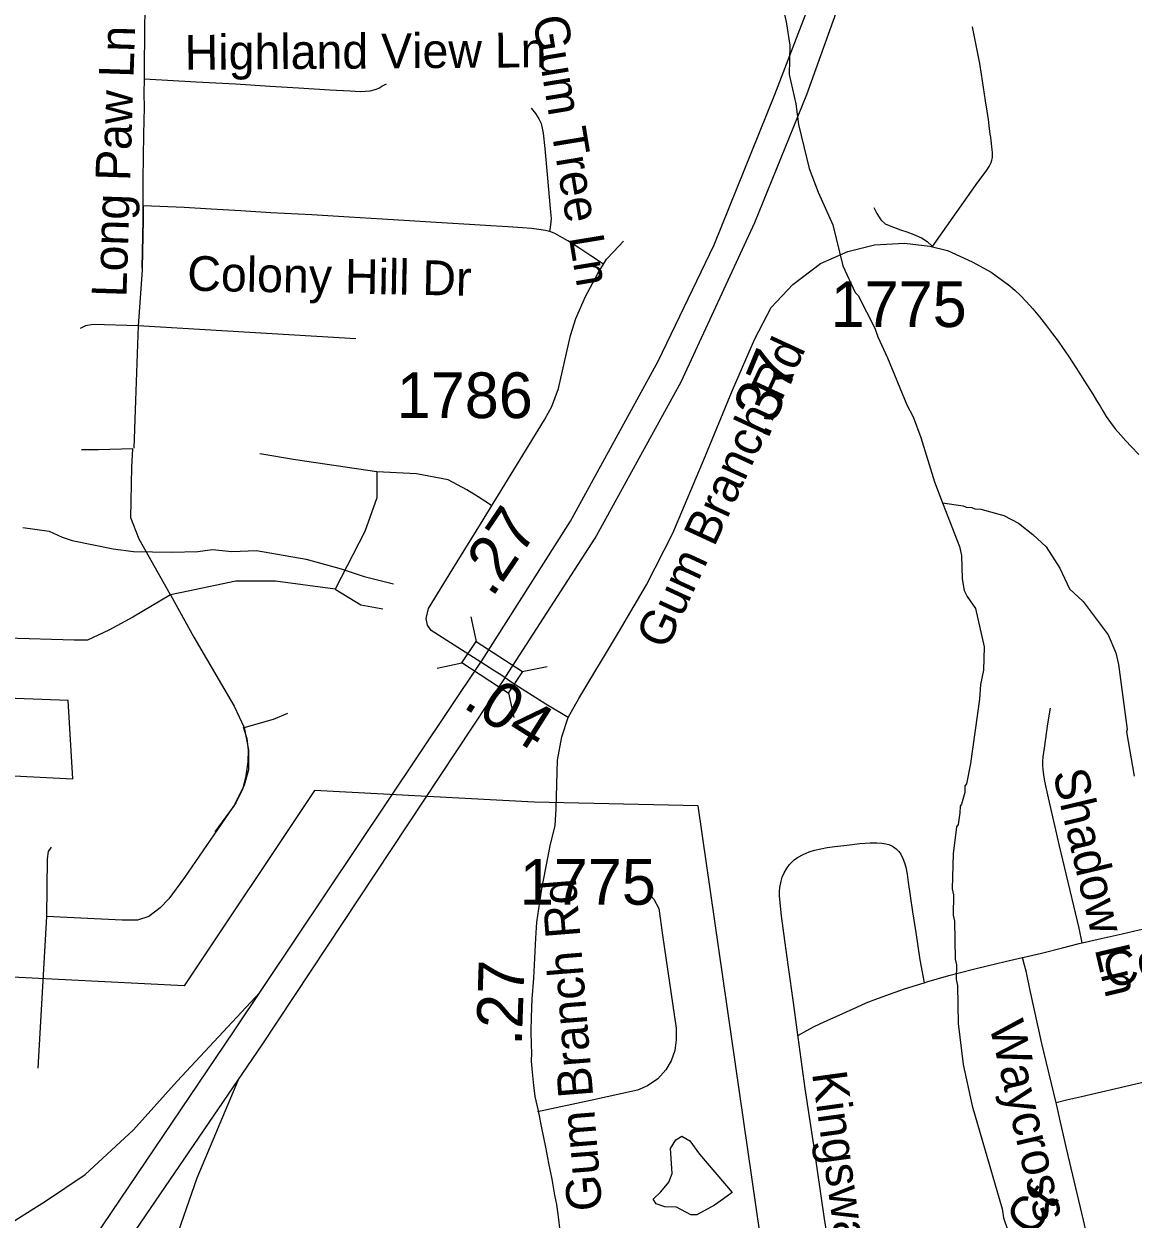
# Model space of a CAD drawing. Extents: x 1383679 to 1536984, y 460658 to 651027.
# Drawn here: x 1414306 to 1417337, y 567240 to 570506 of the extents above; entities that cross this region are included whole.
import ezdxf

# ---------------------------------------------------------------- set-up
doc = ezdxf.new("R2010")
doc.units = 0
for name, color, linetype in [('Default', 7, 'Continuous'), ('Exist Boundary Political City Limit New', 7, 'Continuous'), ('Exist Hydrographic Misc Water Feature', 7, 'Continuous'), ('Exist Road Non-System Type 51', 7, 'Continuous'), ('Exist Road Non-System Type 51 Label', 7, 'Continuous'), ('Exist Road Secondary Mileage Hundredths English Label', 7, 'Continuous'), ('Exist Road Secondary Structure Standard Bridge CELL', 7, 'Continuous'), ('Exist Road Secondary Type 51 Attributed', 7, 'Continuous'), ('Exist Road Secondary Type 51 Divided Attributed', 7, 'Continuous'), ('Exist Road Secondary Type 51 Label', 7, 'Continuous'), ('Exist Road Secondary Type 51 Number Label', 7, 'Continuous'), ('Map Preparation Boundary City Limit Buffer Line', 7, 'Continuous')]:
    doc.layers.add(name, color=color, linetype=linetype)

msp = doc.modelspace()

# ---------------------------------------------------------------- linework, layer by layer
at = {"layer": 'Default'}
for points in [[(1413163.8, 566190.1), (1413277.8, 566380.8), (1413388.2, 566558.6), (1413472.5, 566689.2), (1413543.5, 566786.7), (1413639.4, 566892.5), (1413703.8, 566942.1), (1413796.3, 567004.9), (1413865.7, 567047.9), (1414001.2, 567107.4), (1414249, 567216.5), (1414364.6, 567289.2), (1414473.7, 567362), (1414605.8, 567484.3), (1414724.8, 567616.5), (1414951, 567859.5)], [(1414421.4, 565537.9), (1414450.4, 565605.2), (1414479, 565683), (1414490.8, 565713.1), (1414521.3, 565785.3), (1414594.4, 565968.5), (1414630.4, 566088.2), (1414648.4, 566204.8), (1414656.9, 566317.1), (1414663.2, 566401.8), (1414663.2, 566456.9), (1414675.9, 566806.5), (1414688.2, 566948.4), (1414695.7, 567042.4), (1414728.5, 567206.5), (1414779.2, 567352.7), (1414893.3, 567623.2)]]:
    msp.add_lwpolyline(points, dxfattribs=at)
at = {"layer": 'Exist Boundary Political City Limit New'}
msp.add_lwpolyline([(1416340.5, 567039.1), (1416148.8, 568369), (1415700.4, 568379.2), (1415100.2, 568410.9), (1414743.5, 567877.3), (1414200.9, 567904.6), (1414223.9, 568453.7), (1414439.5, 568442.9), (1414426.9, 568657.5), (1414209.9, 568665.9), (1414236.8, 569061.5), (1413831.2, 569082.7), (1412895.1, 569000.9), (1412858.1, 568685), (1412547.1, 568439.2)], dxfattribs=at)
at = {"layer": 'Exist Hydrographic Misc Water Feature'}
for points in [[(1416312.8, 570788.6), (1416334.8, 570705.5), (1416366.7, 570608.8), (1416388.4, 570512.3), (1416399, 570448.1), (1416397.3, 570368.2), (1416415.4, 570287.8), (1416422.2, 570231.6), (1416451.4, 570111), (1416476, 570046.5), (1416516, 569957.5), (1416543.4, 569845), (1416577.8, 569772.2), (1416585.6, 569764), (1416631.5, 569675), (1416639, 569650.8), (1416665.8, 569594.2), (1416718.8, 569465), (1416736.1, 569432.6), (1416756.8, 569376.2), (1416794, 569255.3), (1416816.1, 569197.8)], [(1416816.1, 569197.8), (1416862.1, 569077.8), (1416867.6, 569053.7), (1416870.1, 568989.6), (1416875.3, 568957.6), (1416883, 568941.4), (1416906.3, 568908.9), (1416929.9, 568804.3), (1416928.5, 568740.4), (1416919.5, 568700.6), (1416916.7, 568660.7), (1416892.7, 568485.3), (1416881.4, 568429.6), (1416877.3, 568423.8), (1416876.9, 568405.8), (1416868.2, 568374), (1416864, 568368.1), (1416863.6, 568350.1), (1416858.8, 568318.2), (1416854.7, 568312.3), (1416845.1, 568238.6), (1416842.8, 568142.7), (1416846.5, 568126.6), (1416845.3, 568070.7), (1416848.9, 568054.6), (1416850.5, 567950.5), (1416854.2, 567934.5), (1416853.3, 567894.5), (1416856.9, 567878.5), (1416858.5, 567774.5), (1416872.1, 567662.2), (1416897.5, 567549.6), (1416979.1, 567267.8), (1416982.6, 567243.8), (1416993.9, 567211.5)], [(1416816.1, 569197.8), (1416872.6, 569189.5), (1416880.5, 569185.3), (1416896.5, 569185), (1416904.5, 569180.8), (1416920.5, 569180.4), (1416984, 569162.9), (1417023.6, 569142), (1417062.9, 569111.1), (1417098.9, 569077.4), (1417136.8, 569019.4), (1417163.5, 568962.8), (1417200.8, 568927.9), (1417268.6, 568836.4), (1417289.5, 568787.9), (1417296.8, 568755.7), (1417320.4, 568577.6), (1417318.7, 568571.3), (1417340, 568450.9)], [(1414302.9, 569130), (1414374.6, 569120.3), (1414410.3, 569103.4), (1414438.1, 569094.8), (1414549.5, 569072.2), (1414605.4, 569064.8), (1414709.4, 569062.4), (1414781.5, 569064.7), (1414821.5, 569069.8), (1414873.8, 569064.5), (1414941.5, 569066.9), (1415077, 569043.8), (1415172.5, 569017.5), (1415236, 568996.1), (1415315.5, 568976.2)], [(1416046.1, 567314.8), (1416068.6, 567341.2), (1416077.2, 567365), (1416072.7, 567433), (1416087.2, 567456.7), (1416103.4, 567466.3), (1416125.2, 567453.8), (1416152.3, 567417.2), (1416241.7, 567313), (1416217.6, 567295.7), (1416193.2, 567278.3), (1416144.6, 567251.5), (1416128.6, 567251.8), (1416089.1, 567272.7), (1416057.1, 567273.5), (1416033.3, 567282.1), (1416025.5, 567294.2), (1416046.1, 567314.8)]]:
    msp.add_lwpolyline(points, dxfattribs=at)
at = {"layer": 'Exist Road Non-System Type 51'}
for p, q in [((1415212.9, 569645.4), (1414617.8, 569681.1)), ((1414367.9, 568067.3), (1414344.4, 567652.1))]:
    msp.add_line(p, q, dxfattribs=at)
for points in [[(1414635.2, 570356), (1414635.5, 570393.8), (1414637.5, 570561.2), (1414638.7, 570770.8), (1414641.1, 571002.1), (1414643, 571162), (1414643.6, 571186.5), (1414644.8, 571202.5), (1414647, 571216.1), (1414648.7, 571224.7), (1414652.2, 571237.2), (1414656.7, 571247.5), (1414661.7, 571257.2), (1414669, 571268)], [(1416789, 569898), (1416912.2, 570073.6), (1416930, 570096.8), (1416937.3, 570107.1), (1416943.6, 570117), (1416949.1, 570128), (1416950.9, 570133.9), (1416952.4, 570141.2), (1416952.4, 570154.3), (1416952, 570163.5), (1416951.2, 570170.6), (1416950.3, 570180), (1416949, 570187.7), (1416948, 570197.1), (1416946.6, 570205.2), (1416943.8, 570227.4), (1416941.5, 570245.1), (1416938.1, 570267.8), (1416933.9, 570296.6), (1416922.6, 570368.6), (1416917.6, 570397.8), (1416912.4, 570425.7), (1416903, 570475.8), (1416898, 570498.6)], [(1414629.5, 569838.9), (1414631.6, 569971.1), (1414631.6, 570081.1), (1414633.9, 570204.7), (1414635.1, 570277.7), (1414634.8, 570316.3), (1414635.2, 570356)], [(1414635.2, 570356), (1414776.3, 570348.4), (1414884.1, 570342.2), (1414978.8, 570336.4), (1415056.5, 570331.5), (1415141.8, 570326.1), (1415197.8, 570323.5), (1415224.5, 570322.1), (1415238.8, 570322.7), (1415252.4, 570323.8), (1415265.6, 570326.7), (1415275.8, 570330.7), (1415284.4, 570335.8), (1415296.5, 570342.4)], [(1415691.9, 570276.4), (1415703.8, 570261.3), (1415713.2, 570246.7), (1415719, 570234.3), (1415722.3, 570221.6), (1415724.7, 570208.1), (1415729.6, 570166), (1415737, 570085.1), (1415744.4, 570001.9), (1415746.5, 569974.5), (1415745.9, 569964.3), (1415744.4, 569951.2), (1415742.3, 569939.3)], [(1414631.6, 570009.6), (1414631.6, 569971.2), (1414629.5, 569838.9), (1414629.1, 569833.1), (1414617.8, 569681.1)], [(1415889.9, 569850), (1415855.2, 569872.9), (1415822.7, 569894.7), (1415792.4, 569913.9), (1415778, 569922.1), (1415765, 569929.3), (1415756.4, 569934), (1415745.8, 569938.3), (1415731.2, 569942.1), (1415712.8, 569944.8), (1415693.2, 569947.2), (1415668.7, 569949.1), (1415629.2, 569951.9), (1415581.7, 569954.8), (1415523.8, 569958.6), (1415462.6, 569962.1), (1415418.1, 569964.9), (1415359.4, 569968), (1415284.9, 569972.8), (1415194.3, 569978.5), (1415092.3, 569984.2), (1414981.1, 569990.5), (1414898.4, 569995.5), (1414817.3, 570000.1), (1414743.8, 570004.6), (1414632.3, 570009.6)], [(1416628.8, 570004.7), (1416636.7, 569988.4), (1416647.8, 569970.6), (1416659.3, 569959.9), (1416670, 569955.1), (1416681.9, 569951.1), (1416689, 569948), (1416701.5, 569943.8), (1416718.7, 569938), (1416738, 569930.7), (1416758.8, 569921.5), (1416773.9, 569911.5), (1416789, 569898)], [(1416992.1, 569796.9), (1416999.6, 569790.6), (1417014.4, 569777.5), (1417028, 569764.8), (1417044.8, 569747.6), (1417062.9, 569727.4), (1417080.7, 569705.8), (1417100.3, 569681.1), (1417116.9, 569659), (1417131.8, 569639.4), (1417145.9, 569619.3), (1417158.5, 569600.8), (1417172.2, 569579.9), (1417188.4, 569554.8), (1417203.7, 569530.2), (1417226.5, 569494.4), (1417237, 569477.1), (1417246.5, 569461.6), (1417254.1, 569448.9), (1417263.7, 569433.7), (1417275.4, 569416.8), (1417288.1, 569400.2), (1417303.2, 569382.5), (1417316.6, 569367.3), (1417331.4, 569351.6), (1417352.9, 569329.8)], [(1414617.8, 569681.1), (1414495.1, 569684.8), (1414473.8, 569681.2), (1414459.5, 569674)], [(1414617.8, 569681.1), (1414610.8, 569477.6), (1414606.5, 569346.6)], [(1414604, 569344.7), (1414510, 569342), (1414463, 569342)], [(1414706.3, 568945.7), (1414620.6, 569098.5), (1414598.4, 569156.6), (1414601.2, 569294.9), (1414604, 569344.7)], [(1415270.2, 569282.2), (1415047.9, 569314.7), (1414950.3, 569331)], [(1415270.2, 569282.2), (1415270.2, 569211.6), (1415237.7, 569119.3), (1415156.3, 568962)], [(1415583.7, 569190.5), (1415547.1, 569213.5), (1415516.1, 569232.6), (1415465.4, 569260.4), (1415378.7, 569276.7), (1415270.2, 569282.2)], [(1415156.3, 568962), (1414993.7, 568983.7), (1414885.2, 568983.7), (1414755.1, 568956.5), (1414706.3, 568945.7)], [(1414706.3, 568945.7), (1414604, 568885.4), (1414537.6, 568849.4), (1414479.6, 568821.8), (1414443.6, 568821.8), (1414258.4, 568827.3)], [(1414706.3, 568945.7), (1414769.9, 568830.1), (1414880.5, 568641.9), (1414908.1, 568583.8)], [(1415156.3, 568962), (1415226.8, 568918.5), (1415286.5, 568907.7)], [(1414908.1, 568583.8), (1414988.3, 568605.9), (1415027, 568622.5)], [(1417198.1, 567995), (1417189.2, 568035.3), (1417174.9, 568096.3), (1417165.1, 568138.3), (1417134.8, 568263.7), (1417125.6, 568303.4), (1417117.4, 568339.4), (1417112.9, 568359.5), (1417105.7, 568391.6), (1417100, 568415.8), (1417095.9, 568436.9), (1417092.7, 568454.3), (1417091.2, 568468.2), (1417090.2, 568480.7), (1417090.2, 568490.9), (1417091.4, 568503), (1417094.3, 568527.3), (1417104.3, 568593.2), (1417111.2, 568636.8)], [(1414905.1, 568585), (1414914.8, 568553.8), (1414919, 568521.7), (1414918, 568489.4), (1414912.6, 568451.8), (1414902.9, 568414.2), (1414884.6, 568377.7), (1414745, 568173.6), (1414702.1, 568115.6), (1414678.4, 568090.9), (1414647.1, 568067.4), (1414615.9, 568057), (1414574.1, 568057), (1414367.9, 568067.3)], [(1414908.1, 568583.8), (1414919.2, 568522.9), (1414919.2, 568467.5), (1414908.1, 568426), (1414880.5, 568370.7), (1414827.9, 568298.7)], [(1414380.2, 568256.8), (1414372.5, 568244.4), (1414369.4, 568224.3), (1414367.9, 568067.3)], [(1416508.9, 567145.7), (1416493.3, 567240.3), (1416464, 567442.5), (1416441.2, 567597.1), (1416419.2, 567757.1), (1416408.7, 567831.8), (1416394.9, 567928.8), (1416384.8, 568001), (1416376.1, 568069.1), (1416370.6, 568122.7), (1416370.4, 568134.9), (1416371.7, 568146.3), (1416374.9, 568163.2), (1416378.3, 568174.9), (1416383.2, 568186.7), (1416389.5, 568197.4), (1416398.1, 568208.8), (1416404.3, 568215.9), (1416410.6, 568221.4), (1416419.6, 568227.8), (1416435.3, 568236.4), (1416452.1, 568243.6), (1416466.2, 568248.3), (1416483.3, 568252.3), (1416500.5, 568255.5), (1416521.6, 568258.2), (1416554.3, 568262), (1416590.2, 568266.1), (1416618.6, 568267.9), (1416636.8, 568267.9), (1416649.8, 568267.3), (1416661.6, 568265.5), (1416669.8, 568263.4), (1416679.1, 568259.2), (1416689.5, 568251.6), (1416696.4, 568244.9), (1416702.1, 568237), (1416707.9, 568225.5), (1416712.4, 568213.3), (1416715.6, 568201.5), (1416719.1, 568183), (1416722.2, 568161.1), (1416728.1, 568123.3), (1416734.3, 568079.7), (1416742.9, 568023), (1416754.1, 567948.9), (1416766.2, 567886)], [(1416011.6, 568131.8), (1416027.6, 568114.2), (1416040.9, 568089.3), (1416051.1, 568016), (1416087.9, 567762.2), (1416087.9, 567730), (1416084.9, 567700.7), (1416074.6, 567672.8), (1416060, 567647.8), (1416038, 567622.9), (1416010.1, 567603.8), (1415982.2, 567592.1), (1415854.6, 567564.2), (1415709.6, 567532.8)], [(1417198.1, 567995), (1417249.8, 568006.7), (1417306.8, 568019.9), (1417353, 568030.3), (1417416.4, 568044.6), (1417499.2, 568063.5), (1417573, 568080.2), (1417640.9, 568096), (1417716.3, 568114.4), (1417790.5, 568133.5), (1417818.4, 568140.5)], [(1417034.7, 567954.7), (1417038.9, 567955.7), (1417086.4, 567967), (1417144.1, 567981.5), (1417189.3, 567993), (1417198.1, 567995)], [(1416766.2, 567886), (1416776, 567889.1), (1416805.3, 567897.9), (1416833.1, 567905.4), (1416865.5, 567913.9), (1416900.3, 567923.1), (1416941.3, 567933.1), (1416987.5, 567943.9), (1417034.7, 567954.7)], [(1417126.4, 567558.1), (1417087.5, 567719.5), (1417055.6, 567864.6), (1417045.3, 567913.6), (1417040, 567934.4), (1417034.7, 567954.7)], [(1418691.6, 567936.3), (1418691.4, 567936.1), (1418681, 567928.9), (1418659.6, 567920.8), (1418224.8, 567814.9), (1418087, 567781.5), (1417939.5, 567747.4), (1417758.8, 567705.4), (1417519.6, 567650), (1417344.4, 567608.6), (1417195.9, 567574.5), (1417154.9, 567565.3), (1417126.4, 567558.1)], [(1416422.5, 567743), (1416445.2, 567755.7), (1416463.4, 567765.2), (1416480.9, 567773.6), (1416501.2, 567782.6), (1416544.1, 567802.3), (1416581.5, 567819.2), (1416607.5, 567830.7), (1416641.1, 567844.2), (1416674.1, 567855.9), (1416711.8, 567868.9), (1416745.4, 567879.6), (1416766.2, 567886)], [(1417263.1, 566924.6), (1417263.7, 566933.4), (1417263.4, 566942.1), (1417263, 566950.7), (1417260.3, 566974), (1417254.9, 567001.8), (1417251.4, 567019.3), (1417245.4, 567046.9), (1417237.4, 567080.7), (1417201.2, 567237), (1417159.3, 567414), (1417138.8, 567504.7), (1417128.3, 567550.1), (1417126.4, 567558.1)]]:
    msp.add_lwpolyline(points, dxfattribs=at)
at = {"layer": 'Exist Road Secondary Structure Standard Bridge CELL'}
for p, q in [((1415527.3, 568886.4), (1415541.5, 568818.9)), ((1415435.5, 568745.5), (1415503, 568759.8)), ((1415667.9, 568736.1), (1415735.4, 568750.3)), ((1415630.2, 568678.3), (1415644.5, 568610.8))]:
    msp.add_line(p, q, dxfattribs=at)
msp.add_lwpolyline([(1415541.5, 568818.9), (1415668.1, 568736.4), (1415629.5, 568677.2), (1415503, 568759.8)], close=True, dxfattribs=at)
at = {"layer": 'Exist Road Secondary Type 51 Attributed'}
for points in [[(1415554.7, 568761.8), (1415418.7, 568848.6), (1415409.2, 568863.5), (1415405.2, 568881.6), (1415411.3, 568909.1), (1415477.6, 569016.7), (1415553.4, 569139.1), (1415728.9, 569424.7), (1415748.1, 569461.2), (1415767, 569509.7), (1415799.8, 569654.5), (1415813.7, 569701.6), (1415840.8, 569761.5), (1415874.4, 569823.9), (1415898.2, 569863.7), (1415918.3, 569884.2), (1415944.4, 569912.8)], [(1415793, 568610.7), (1415822.6, 568662.8), (1415930.3, 568843.4), (1416006.9, 568973.5), (1416079, 569114.9), (1416167.4, 569323.9), (1416241.9, 569505.3), (1416303.3, 569645.8), (1416347.6, 569730.9), (1416407, 569794.6), (1416482.6, 569851.9), (1416557.5, 569884.1), (1416629.8, 569902.8), (1416711.8, 569907.3), (1416781.4, 569899.2), (1416829.5, 569886.7), (1416897.3, 569856.4), (1416949.1, 569827.9), (1416999.6, 569790.6)], [(1415620.6, 568719.1), (1415608.7, 568727.1), (1415592.8, 568737.5), (1415554.7, 568761.8)], [(1415793, 568610.7), (1415732.5, 568647.5), (1415640.3, 568705.8), (1415620.6, 568719.1)], [(1415771, 567208), (1415766.8, 567246.1), (1415761.8, 567279.9), (1415756.9, 567305.3), (1415749.8, 567349.1), (1415740.7, 567392.8), (1415731.9, 567436.5), (1415722.3, 567484.5), (1415711.8, 567536), (1415703.3, 567574.8), (1415699.1, 567605.1), (1415695.5, 567641.1), (1415693.4, 567671.4), (1415694.1, 567694.7), (1415693.4, 567716.5), (1415692, 567753.2), (1415693.3, 567791.9), (1415695, 567842), (1415699.1, 567898.2), (1415704.4, 568007.8), (1415707.9, 568051.2), (1415721.3, 568142.6), (1415743.8, 568260.4), (1415757.2, 568316.1), (1415760.8, 568361.2), (1415763.6, 568494.5), (1415775.6, 568558), (1415793, 568610.7)]]:
    msp.add_lwpolyline(points, dxfattribs=at)
at = {"layer": 'Exist Road Secondary Type 51 Divided Attributed'}
for points in [[(1415554.7, 568761.8), (1415557.6, 568766), (1415799.1, 569147), (1416039.5, 569584.6), (1416191.8, 569902.4), (1416358.3, 570313.9), (1416560.7, 570842.9), (1416821.8, 571541.7), (1417056.8, 572064.2), (1417154.4, 572257.1), (1417387.8, 572655.2), (1417567.8, 572939.6), (1417890.2, 573403.3), (1418778.4, 574701.6), (1419051.9, 575115.7), (1419393.3, 575615.5), (1419661.8, 576011.1)], [(1415620.6, 568719.1), (1415622.9, 568722.5), (1415866.6, 569101.3), (1416101.6, 569528), (1416302.8, 569963.4), (1416445.3, 570313.9), (1416615.1, 570786.3), (1416900.1, 571515.6), (1417126.4, 572007.6), (1417225, 572207.1), (1417451.6, 572608.7), (1417643.6, 572908.6), (1418185.8, 573699), (1418813.9, 574607), (1419134.6, 575100.9), (1419455.4, 575556.4), (1419726.5, 575957.4)], [(1413766.1, 565844.1), (1413991, 566358.3), (1414143.3, 566632.6), (1414268.4, 566843.7), (1414426.1, 567081), (1414878.7, 567751.5), (1415554.7, 568761.8)], [(1413846.3, 565800.7), (1413973.6, 566114.4), (1414141.1, 566460.6), (1414346.7, 566822), (1414957, 567716.7), (1415620.6, 568719.1)]]:
    msp.add_lwpolyline(points, dxfattribs=at)
at = {"layer": 'Map Preparation Boundary City Limit Buffer Line'}
msp.add_lwpolyline([(1416340.5, 567039.1), (1416148.8, 568369), (1415700.4, 568379.2), (1415100.2, 568410.9), (1414743.5, 567877.3), (1414200.9, 567904.6), (1414223.9, 568453.7), (1414439.5, 568442.9), (1414426.9, 568657.5), (1414209.9, 568665.9), (1414236.8, 569061.5), (1413831.2, 569082.7), (1412895.1, 569000.9), (1412858.1, 568685), (1412547.1, 568439.2)], dxfattribs=at)

# ---------------------------------------------------------------- texts
at = {"layer": 'Exist Road Non-System Type 51 Label'}
for s, rotation, p in [('Gum Tree Ln', 279.3326, (1415696.4, 570522.8)), ('Long Paw Ln', 88.1415, (1414585.9, 569758.3)), ('Highland View Ln', 0.404, (1414745.6, 570381)), ('Colony Hill Dr', 358.9521, (1414751.8, 569777.4)), ('Shadow Ln', 283.3931, (1417116.9, 568459.4)), ('Coulwood Dr', 13.8525, (1417269.2, 567869.6)), ('Waycross Dr', 283.2853, (1416943.1, 567770.6)), ('Kingsway Cr', 277.8296, (1416459.2, 567638.9)), ('Roxanna Ct', 54.1783, (1416742.2, 566747.7))]:
    msp.add_text(s, height=95, rotation=rotation, dxfattribs=at).set_placement(p)
at = {"layer": 'Exist Road Secondary Mileage Hundredths English Label'}
for s, rotation, p in [('.37', 67.4722, (1416337.3, 569366)), ('.27', 55.8738, (1415585.5, 568936.1)), ('.04', 327.7109, (1415501.8, 568640.4)), ('.27', 88.1375, (1415666.4, 567713.1))]:
    msp.add_text(s, height=125, rotation=rotation, dxfattribs=at).set_placement(p)
at = {"layer": 'Exist Road Secondary Type 51 Label'}
for rotation, p in [(65.2061, (1416061.6, 568792.8)), (94.5681, (1415886.4, 567265.6))]:
    msp.add_text('Gum Branch Rd', height=95, rotation=rotation, dxfattribs=at).set_placement(p)
at = {"layer": 'Exist Road Secondary Type 51 Number Label'}
for s, p in [('1775', (1416510.3, 569678)), ('1786', (1415324.6, 569429)), ('1775', (1415661, 568099.2))]:
    msp.add_text(s, height=125, dxfattribs=at).set_placement(p)

doc.saveas('drawing.dxf')
